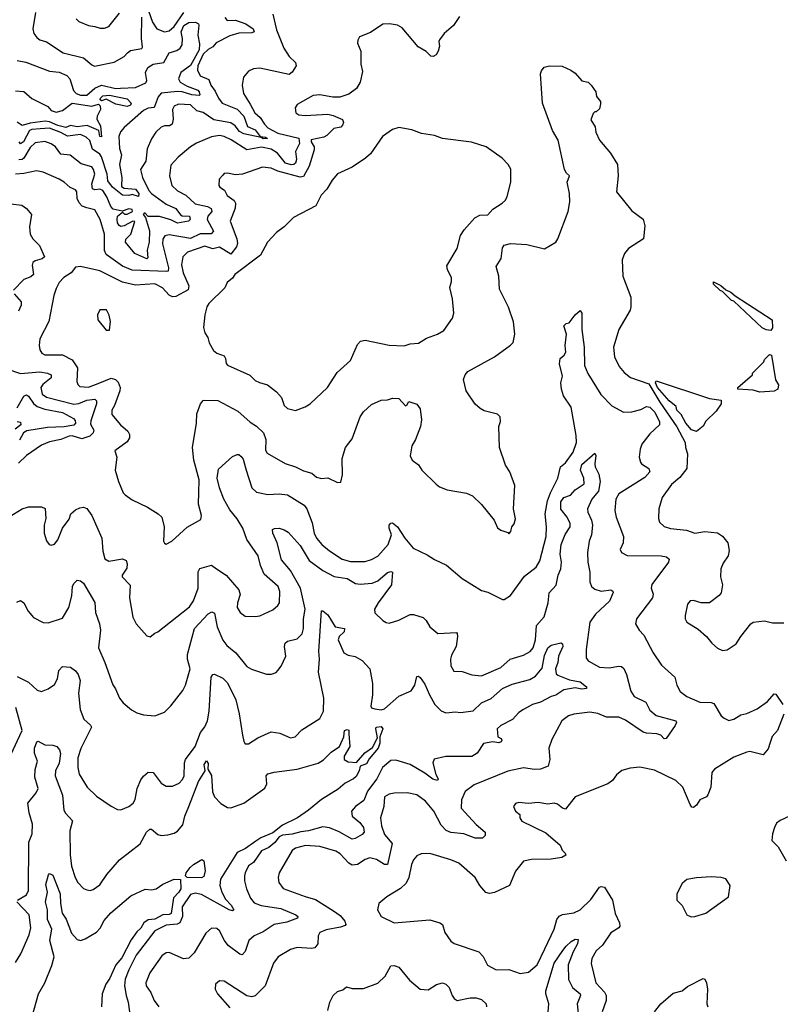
# Model space of a CAD drawing. Extents: x 2087054 to 2277909, y 548907 to 753496.
# Tile 311 of 444: x 2179700 to 2184403, y 695011 to 701101. Entities that reach past the tile are written whole.
import ezdxf

# ---------------------------------------------------------------- set-up
doc = ezdxf.new("R2010")
doc.units = 0

msp = doc.modelspace()

# ---------------------------------------------------------------- linework, layer by layer
at = {"layer": '0CON20XD'}
for points in [[(2181264.3, 701135), (2181288.6, 701038.6), (2181333.1, 700925), (2181365, 700873.1), (2181406, 700835), (2181408.6, 700815), (2181385, 700775.7), (2181365, 700762.2), (2181185, 700800.6), (2181145, 700797.5), (2181115, 700782), (2181084.2, 700745), (2181075.6, 700695), (2181083.1, 700645), (2181125, 700579.2), (2181153.9, 700525), (2181186.3, 700496.3), (2181213.5, 700453.5), (2181235, 700432.3), (2181295, 700399.8), (2181425, 700366.9), (2181429.8, 700335), (2181405.8, 700285), (2181410.5, 700235), (2181405.9, 700214.1), (2181395.1, 700204.9), (2181377.6, 700202.4), (2181342.7, 700212.7), (2181293.3, 700275), (2181255, 700299.8), (2181195, 700311.6), (2181105, 700296.7), (2181008.2, 700358.2), (2180965, 700378.6), (2180935, 700384.6), (2180885, 700375.6), (2180793.7, 700336.3), (2180756.5, 700313.5), (2180679.3, 700250.7), (2180635, 700201.2), (2180627.1, 700135), (2180640.6, 700075), (2180675, 700042.3), (2180727.8, 700015), (2180785, 699962.5), (2180860.8, 699945), (2180882.9, 699932.9), (2180887.8, 699915), (2180862.5, 699885), (2180859.7, 699865), (2180897.7, 699792.3), (2180883.3, 699776.7), (2180815, 699776.5), (2180755, 699747.6), (2180625, 699770.8), (2180597, 699763), (2180585.8, 699744.2), (2180583.9, 699715), (2180619.4, 699565), (2180617.1, 699545), (2180607.6, 699542.4), (2180395, 699551.7), (2180335, 699577.3), (2180235, 699648.2), (2180223.3, 699673.3), (2180224.7, 699775), (2180196.5, 699865), (2180165, 699924.4), (2180115, 699937.5), (2180086.7, 699946.7), (2180067.9, 699967.9), (2180054.6, 699995), (2180053.9, 700035), (2180045, 700049.1), (2180012.6, 700062.6), (2179975.9, 700095.9), (2179944.2, 700115), (2179845, 700157.1), (2179803.8, 700166.2), (2179725, 700148.8), (2179675, 700144.6)], [(2179798.1, 701145), (2179781.5, 701045), (2179787.1, 701015), (2179805, 700990), (2179825, 700975.8), (2179865, 700963.1), (2179969.2, 700895), (2180095, 700865.5), (2180145, 700820.5), (2180162.7, 700812.7), (2180285, 700838.8), (2180345, 700872.5), (2180366.9, 700895), (2180385, 700909.5), (2180455, 700923.3), (2180459.5, 700930.5), (2180453.6, 700983.6), (2180454.3, 701115.7)], [(2180048.8, 701105), (2180065, 701088.8), (2180125, 701064.3), (2180165, 701059.4), (2180197.6, 701047.6), (2180225, 701048.5), (2180251.3, 701058.7), (2180318, 701142)], [(2180496.2, 701156.2), (2180520.3, 701085), (2180547.3, 701045), (2180595, 701026.2), (2180625, 701031.8), (2180655, 701059.1), (2180715.4, 701144.6)], [(2179685, 700847.5), (2179737.3, 700837.3), (2179885, 700782.5), (2179945, 700776.7), (2179991.9, 700755), (2180009.1, 700735), (2180033.4, 700663.4), (2180050, 700645), (2180075, 700633.4), (2180115, 700633.8), (2180165, 700676.6), (2180205, 700694.7), (2180295, 700675.1), (2180323.1, 700676.9), (2180415, 700681.2), (2180480.7, 700709.3), (2180487, 700725), (2180478.2, 700775), (2180491.8, 700805), (2180525, 700825.4), (2180592, 700835), (2180623.1, 700895), (2180670.7, 700909.3), (2180691.9, 700925), (2180704.6, 700945.4), (2180707.1, 700985), (2180699.3, 701025), (2180714.3, 701065), (2180745, 701084.3), (2180786.1, 701086.1), (2180805.4, 701075.4), (2180807.1, 701067.1), (2180801.3, 701005), (2180811.3, 700951.3), (2180809.4, 700915), (2180755, 700818.3), (2180696.1, 700775), (2180682.1, 700735), (2180691.9, 700715), (2180735, 700689.1), (2180801.2, 700665), (2180810.6, 700655), (2180814.4, 700635.6), (2180808.6, 700631.4), (2180763.8, 700636.2), (2180705, 700654.9), (2180675, 700656.1), (2180575, 700647.1), (2180556.1, 700623.9), (2180531.4, 700558.6), (2180495, 700553.8), (2180465, 700539.6), (2180346, 700434), (2180323.9, 700406.1), (2180312.5, 700377.5), (2180316.7, 700305), (2180329.2, 700265), (2180316.4, 700205), (2180332.3, 700125), (2180329.9, 700069.9), (2180345, 700058.6), (2180415, 700053.1), (2180437.1, 700025), (2180435, 700007.8), (2180395, 700020.5), (2180375, 700013.2), (2180334.8, 700014.8), (2180274.6, 700064.6), (2180244.1, 700105), (2180240.3, 700145), (2180205, 700253.3), (2180195, 700268.6), (2180150.9, 700300.9), (2180133.8, 700353.8), (2180111.5, 700375), (2180075, 700389.6), (2179995, 700379.4), (2179955, 700404), (2179885, 700430.5), (2179825.6, 700425.6), (2179775, 700421.6), (2179760.2, 700415), (2179723.2, 700345), (2179705, 700332.3), (2179696.4, 700345)], [(2180968.9, 701115), (2180982.9, 701095), (2181035, 701098.7), (2181098, 701075), (2181142.9, 701045), (2181149.2, 701025), (2181135, 701019.4), (2181055, 701017.1), (2180999.5, 701000.5), (2180915, 700958.2), (2180895, 700933.1), (2180865, 700915.3), (2180835, 700886.6), (2180801.3, 700815), (2180799.5, 700789.5), (2180815, 700754.4), (2180870, 700730), (2180880.8, 700695), (2180909.2, 700659.2), (2180928.7, 700615), (2180952.5, 700585), (2181045, 700546.9), (2181086.1, 700505), (2181109.3, 700439.3), (2181155, 700419), (2181187.3, 700377.3), (2181220, 700375), (2181231.9, 700365), (2181205, 700363.7), (2181192.3, 700372.3), (2181085, 700395.1), (2181059.4, 700409.4), (2181032.5, 700445), (2181005, 700462.3), (2180901, 700481), (2180835, 700526), (2180795, 700537.9), (2180755, 700574), (2180681.2, 700578.8), (2180655, 700565.7), (2180643.8, 700546.2), (2180648.7, 700485), (2180642.2, 700455), (2180625.4, 700444.6), (2180595, 700444.4), (2180573.7, 700436.3), (2180541.4, 700405), (2180515.4, 700364.6), (2180488.3, 700301.7), (2180479.5, 700225), (2180446.4, 700175)], [(2182419.7, 701120.3), (2182382, 701065), (2182325, 701016), (2182295, 700976.7), (2182291.2, 700965), (2182296.1, 700936.1), (2182287.5, 700905), (2182275, 700884.2), (2182257, 700873), (2182242, 700875), (2182212.9, 700902.9), (2182163.7, 700933.6), (2182065, 701049.4), (2182035, 701067.1), (2181985.6, 701074.4), (2181945, 701072.2), (2181869.3, 701020.7), (2181800, 700995), (2181790, 700975), (2181788.8, 700955), (2181808.1, 700905), (2181809.2, 700825), (2181819.8, 700780.2), (2181804.4, 700715), (2181782.9, 700675), (2181735, 700639.5), (2181678.6, 700621.4), (2181635, 700620.6), (2181555, 700635.7), (2181515, 700631.4), (2181415, 700576), (2181403.8, 700555), (2181406.7, 700525), (2181425, 700512), (2181465, 700508.9), (2181605, 700517.1), (2181638.7, 700508.7), (2181695, 700483.3), (2181701.2, 700465), (2181695, 700447.5), (2181685, 700436.7), (2181641.7, 700428.3), (2181598.8, 700385), (2181581.2, 700375), (2181502.8, 700357.2), (2181502.1, 700345), (2181520.8, 700315), (2181520.8, 700295), (2181489.7, 700195), (2181455, 700130.3), (2181433, 700127), (2181296.6, 700163.4)], [(2181296.6, 700163.4), (2181255, 700182.3), (2181200.9, 700189.1), (2181077.5, 700145), (2181035, 700141.4), (2180985, 700152), (2180965, 700148.8), (2180955, 700140), (2180933.3, 700115), (2180931.2, 700075), (2180936.7, 700065), (2180965.6, 700045.6), (2180982.4, 700012.4), (2181025, 699982.9), (2181033.8, 699965), (2181032, 699935), (2181002.2, 699855), (2181043.2, 699745), (2181045.8, 699715.8), (2181040, 699695), (2181005, 699651.3), (2180935, 699693.1), (2180895, 699683.3), (2180845, 699700.2), (2180738, 699662), (2180709.2, 699635), (2180700.9, 699585), (2180710.2, 699535), (2180745.2, 699455), (2180740.7, 699429.3), (2180665, 699388.4), (2180645, 699386.6), (2180625, 699397.4), (2180583.1, 699443.1), (2180535, 699466.7), (2180415, 699459.8), (2180335, 699477.3), (2180195, 699547.3), (2180075, 699573.8), (2180045, 699570), (2180019.2, 699535), (2179973, 699507), (2179944.4, 699475), (2179925, 699438.8), (2179911.8, 699395), (2179879.2, 699235), (2179825, 699127.5), (2179819.6, 699085), (2179825, 699058), (2179837.8, 699037.8), (2179855, 699028.8), (2179965, 699028), (2180025, 698997.3), (2180057.2, 698947.2), (2180054, 698864), (2180059.5, 698845), (2180071.9, 698831.9), (2180125, 698828.7), (2180194.8, 698854.8), (2180265, 698883.6), (2180292.9, 698875), (2180309, 698859), (2180320.8, 698825), (2180320, 698805), (2180286.1, 698713.9), (2180269.6, 698685), (2180268.6, 698658.6), (2180322.9, 698595), (2180368.5, 698555), (2180379.6, 698535), (2180379.6, 698515), (2180365, 698488.9), (2180287.5, 698435), (2180301.2, 698395), (2180290.5, 698315), (2180310, 698245), (2180340, 698175), (2180351.4, 698161.4), (2180395, 698130.8), (2180490, 698085), (2180555.5, 698045.5), (2180578, 698025), (2180592.5, 697965), (2180590, 697875), (2180595, 697862.5), (2180605, 697856.7), (2180640, 697875), (2180735, 697961.2), (2180820.7, 698009.3), (2180823.8, 698035), (2180805.6, 698105), (2180807.2, 698177.2), (2180809.5, 698255), (2180776.9, 698376.9), (2180769.1, 698455), (2180793.4, 698605), (2180796, 698664), (2180818.8, 698725), (2180835, 698744.5), (2180845, 698747.9), (2180925.3, 698745.3), (2181048.8, 698678.8), (2181125, 698611.4), (2181165, 698587.5), (2181208.2, 698545), (2181222.1, 698505), (2181219.1, 698439.1), (2181230.5, 698420.5), (2181341.2, 698355), (2181406.1, 698336.1), (2181455, 698310.6), (2181506.8, 698296.8), (2181535, 698272), (2181566.4, 698263.6), (2181605, 698266.7), (2181665, 698237.5), (2181685, 698240), (2181696.2, 698285), (2181694.2, 698385.8), (2181714, 698455), (2181755, 698507.5), (2181804, 698645), (2181825.6, 698674.4), (2181875, 698720), (2181935, 698748), (2181975, 698750), (2182005, 698760.8), (2182045, 698757.5), (2182085, 698713.3), (2182095, 698720), (2182105, 698740), (2182155, 698722.5), (2182176.2, 698695), (2182184, 698625), (2182178.8, 698585), (2182146.7, 698505), (2182123.8, 698465), (2182114.1, 698404.1), (2182127, 698377), (2182165, 698347.5), (2182186.7, 698315), (2182275, 698227.5), (2182295, 698212.5), (2182343, 698193), (2182463, 698173), (2182500, 698155), (2182555, 698102.5), (2182633.3, 698005), (2182655, 697957.5), (2182675, 697943.8), (2182718.3, 697928.3), (2182725, 697920), (2182737.5, 697935), (2182742.5, 697965), (2182757, 697983), (2182765.9, 698014.1), (2182754, 698075), (2182760.7, 698220.7), (2182730, 698305), (2182702.5, 698345), (2182666.7, 698455), (2182663.3, 698585), (2182672.5, 698615), (2182670, 698645), (2182655, 698660), (2182572.3, 698682.3), (2182545.9, 698695.9), (2182515, 698723.3), (2182461.2, 698805), (2182444, 698875), (2182453.8, 698905), (2182470, 698925), (2182635.3, 699014.7), (2182735, 699087.5), (2182750.8, 699105), (2182760.5, 699155), (2182752, 699232), (2182722.6, 699322.6), (2182665.6, 699435), (2182662, 699515), (2182646.2, 699575), (2182675.8, 699624.2), (2182685, 699690), (2182695, 699706.7), (2182735, 699717.1), (2182835, 699710.8), (2182945, 699683.1), (2183014.4, 699725.6), (2183027.1, 699745), (2183090.9, 699915), (2183102.1, 699975), (2183099.6, 700025), (2183083.8, 700095), (2183100, 700135), (2183081.4, 700151.4), (2183068.2, 700175), (2183028.6, 700355), (2182994, 700415), (2182932, 700585), (2182920, 700765), (2182925.8, 700785), (2182943.4, 700806.6), (2182975, 700814.4), (2183053, 700813), (2183108.3, 700788.3), (2183135, 700770), (2183175, 700722.5), (2183215, 700713.3), (2183233.3, 700695), (2183262.5, 700655), (2183266.7, 700625), (2183290, 700595), (2183290.7, 700579.3), (2183285, 700550), (2183265, 700530), (2183255, 700530), (2183245, 700520), (2183230.7, 700480.7), (2183258.8, 700438.8), (2183262, 700405), (2183283.8, 700355), (2183352, 700275), (2183396, 700205), (2183401.1, 700135), (2183390, 700035), (2183485, 699918.6), (2183555, 699867.5), (2183565.6, 699825), (2183556.2, 699745), (2183464.2, 699685), (2183439.4, 699655), (2183425.7, 699615), (2183429.4, 699515), (2183477.5, 699385), (2183478.8, 699325), (2183473.3, 699305), (2183403.8, 699185), (2183371.2, 699075), (2183378, 699015), (2183405.6, 698955.6), (2183437.9, 698917.9), (2183477.3, 698887.3), (2183589.1, 698849.1), (2183657.7, 698735), (2183762.2, 698582.3), (2183814.6, 698485), (2183816.7, 698455), (2183829.4, 698415), (2183824.8, 698325.2), (2183781, 698269), (2183729.1, 698225), (2183672.5, 698145), (2183652.2, 698075), (2183648.9, 698015), (2183655, 697993.8), (2183685, 697966), (2183723.6, 697953.6), (2183823.4, 697943.4), (2183875, 697925.6), (2183935, 697936.2), (2184015, 697926.9), (2184045, 697906), (2184078.8, 697865), (2184087.3, 697817.3), (2184080, 697785), (2184049.7, 697740.3), (2184035.7, 697705), (2184032.9, 697655), (2184046, 697605), (2184036.2, 697555), (2184025, 697540), (2183965, 697494), (2183914.1, 697494.1), (2183865, 697508.8), (2183845, 697507.5), (2183828.8, 697485), (2183813.8, 697415), (2183814, 697395), (2183825, 697373.8), (2183895, 697331.2), (2183945.5, 697285.5), (2183978.8, 697245), (2184015, 697213.3), (2184045, 697200), (2184075, 697204.2), (2184129.7, 697240.3), (2184158, 697285), (2184221.2, 697365), (2184235, 697374), (2184305, 697383.8), (2184355, 697370), (2184425, 697370)], [(2179675, 700661.6), (2179725, 700655.8), (2179775, 700612.8), (2179874.2, 700564.2), (2179895, 700538.9), (2179925, 700529), (2179965, 700539.8), (2180025, 700585.1), (2180145, 700565.7), (2180187.2, 700577.2), (2180197.6, 700567.6), (2180200.5, 700545), (2180179, 700505), (2180176.8, 700485), (2180199.6, 700445), (2180205, 700376), (2180195, 700377.5), (2180189.5, 700415), (2180116.1, 700446.1), (2180055, 700438.7), (2180015, 700446.6), (2179985, 700433.7), (2179935, 700445.6), (2179885, 700468.9), (2179857.1, 700472.9), (2179765, 700460.4), (2179715, 700445.9), (2179685, 700466.9)], [(2180365, 700563.7), (2180295, 700577.6), (2180235, 700609.6), (2180205, 700598.9), (2180197.1, 700605), (2180199.7, 700615), (2180215, 700629.5), (2180256.2, 700633.8), (2180365, 700610.5), (2180390, 700585), (2180385, 700572.8), (2180365, 700563.7)], [(2181405, 698684), (2181465, 698706), (2181495, 698724), (2181602, 698825), (2181662.2, 698917.8), (2181746.2, 698993.8), (2181788.5, 699091.5), (2181806.9, 699113.1), (2181835, 699118.1), (2181985, 699088), (2182076.1, 699083.9), (2182113.6, 699096.4), (2182165, 699100), (2182215, 699132), (2182282.5, 699155), (2182322.1, 699177.9), (2182375.9, 699254.1), (2182383.6, 699286.4), (2182376, 699375), (2182359.2, 699445), (2182369.5, 699480.5), (2182368.8, 699505), (2182345.5, 699555), (2182341.1, 699578.9), (2182405.4, 699684.6), (2182424.5, 699765), (2182448.8, 699801.2), (2182514.2, 699875.8), (2182545, 699892.7), (2182595, 699892.9), (2182625, 699928.8), (2182683.3, 699965), (2182703.3, 699985), (2182713.8, 700006.2), (2182736.2, 700095), (2182735.9, 700175.9), (2182720, 700205), (2182683.9, 700243.9), (2182585, 700313.8), (2182493, 700343), (2182315, 700366.2), (2182265, 700384.2), (2182185, 700395.8), (2182125, 700420), (2182043.6, 700433.6), (2182005, 700422), (2181942.4, 700377.6), (2181868.9, 700271.1), (2181838, 700245), (2181755, 700188), (2181665, 700147.5), (2181631.2, 700108.8), (2181598.5, 700051.5), (2181562.9, 700015), (2181530.9, 699949.1), (2181392.7, 699877.3), (2181335, 699820), (2181286.7, 699785), (2181231.2, 699725), (2181188.8, 699645), (2181030, 699525), (2181015, 699502.5), (2180982.5, 699475), (2180967.7, 699442.3), (2180870, 699345), (2180856.1, 699323.9), (2180844.1, 699275.9), (2180836.4, 699196.4), (2180844.1, 699164.1), (2180863.3, 699135), (2180872.3, 699102.3), (2180898.8, 699055), (2180918.3, 699038.3), (2180965, 699022.5), (2180973.3, 699005), (2180976, 698975), (2180985, 698964), (2181122.7, 698902.7), (2181155, 698869.2), (2181182.7, 698857.3), (2181232.6, 698842.6), (2181288.2, 698798.2), (2181318, 698765), (2181335.8, 698715), (2181355, 698696), (2181405, 698684)], [(2180446.4, 700175), (2180459.7, 700125), (2180498.9, 700045), (2180514.7, 700025), (2180605, 699960.4), (2180665, 699932.5), (2180695, 699893.1), (2180705, 699887.4), (2180749.5, 699885), (2180754.5, 699865), (2180744, 699855), (2180675, 699841.3), (2180635, 699863.1), (2180565, 699882.9), (2180494.1, 699884.1), (2180476.7, 699905), (2180470, 699905), (2180462.5, 699895), (2180478.3, 699878.3), (2180502.8, 699795), (2180500, 699725), (2180488.4, 699675), (2180493.1, 699626.9), (2180485, 699622.3), (2180412.1, 699655), (2180354.6, 699725), (2180356.8, 699743.2), (2180387.5, 699775), (2180411.7, 699851.7), (2180400, 699855), (2180345, 699826), (2180325, 699822.5), (2180315, 699827.1), (2180305, 699844.2), (2180302, 699865), (2180305.6, 699885), (2180335, 699910), (2180348.3, 699898.3), (2180365, 699898), (2180396.6, 699913.4), (2180395, 699926.5), (2180375, 699931.5), (2180334.3, 699915.7), (2180278.3, 699928.3), (2180262.7, 699945), (2180238.3, 700005), (2180215, 700043.8), (2180195, 700051.7), (2180165, 700048.8), (2180150.8, 700055), (2180146.1, 700085), (2180165.3, 700145), (2180157.1, 700175), (2180145, 700190.8), (2180079.6, 700209.6), (2180012.6, 700262.6), (2179955, 700268.2), (2179921.2, 700315), (2179895, 700333.1), (2179855, 700348.2), (2179795, 700339.6), (2179765, 700310.8), (2179725, 700244.4), (2179714.3, 700235.7), (2179695, 700233.5)], [(2179575, 699970.8), (2179713.3, 699953.3), (2179742.6, 699932.6), (2179773.5, 699895), (2179761.3, 699818.7), (2179764.6, 699774.6), (2179781.1, 699745), (2179823.2, 699703.2), (2179852.5, 699635), (2179839, 699621), (2179795, 699608.5), (2179781.4, 699598.6), (2179777.8, 699582.2), (2179785.5, 699525), (2179769.1, 699510.9), (2179726.3, 699493.7), (2179661.1, 699428.9)], [(2184345, 699177.5), (2184315, 699182.5), (2184290, 699195), (2184115, 699360), (2184100, 699365), (2184045, 699420), (2184030, 699425), (2183990, 699465), (2183990, 699480), (2184035, 699457.5), (2184065, 699430), (2184096.1, 699416.1), (2184123, 699393), (2184352.5, 699245), (2184353.3, 699195), (2184345, 699177.5)], [(2179665.4, 699405), (2179709.6, 699355), (2179708.2, 699335), (2179692.1, 699297.9)], [(2180255, 699180), (2180261.2, 699235), (2180253.6, 699273.6), (2180236.1, 699306.1), (2180195, 699306.7), (2180181.2, 699275), (2180183.8, 699245), (2180235, 699180), (2180255, 699180)], [(2181099.2, 698315), (2181135.4, 698205.4), (2181165, 698179.4), (2181235, 698163.8), (2181305, 698168.7), (2181355, 698163.1), (2181458.1, 698098.1), (2181474.7, 698074.7), (2181508.2, 697988.2), (2181520.9, 697925), (2181535, 697894.4), (2181567.5, 697855), (2181615.5, 697815), (2181694.2, 697765), (2181745, 697748.8), (2181835, 697750.8), (2181875, 697762.1), (2181915, 697782.9), (2181977.9, 697855), (2181997.8, 697915), (2181984.6, 697955), (2181984.5, 697975), (2181995, 697987.5), (2182005, 697988.6), (2182036.4, 697965), (2182081.8, 697895), (2182132.3, 697832.3), (2182218.3, 697791.7), (2182265, 697762), (2182338, 697728), (2182435, 697644.2), (2182555, 697570.8), (2182595, 697560), (2182685, 697513.8), (2182695.9, 697514.1), (2182735, 697538.8), (2182821.2, 697658.8), (2182892.5, 697715), (2182916.2, 697753.8), (2182954.5, 697905), (2182957.3, 697965), (2182948.7, 698045), (2182963.9, 698125), (2182980.9, 698175), (2183027.3, 698265), (2183042.7, 698335), (2183075, 698359.6), (2183122.4, 698425), (2183142.6, 698485), (2183139.6, 698529.6), (2183108.9, 698705), (2183062.4, 698775), (2183049.3, 698815), (2183046.2, 698855), (2183055.8, 698895), (2183036.8, 698973.2), (2183042.5, 699005), (2183066, 699025), (2183077.5, 699045), (2183071.4, 699085), (2183080, 699155), (2183065, 699207.5), (2183079.3, 699220.7), (2183097.5, 699225), (2183134.1, 699275.9), (2183165, 699302.5), (2183175.8, 699285.8), (2183174.5, 699184.5), (2183188.9, 699075), (2183192.6, 698962.6), (2183211.7, 698911.7), (2183292.8, 698782.8), (2183361.7, 698711.7), (2183434, 698674), (2183485, 698675.4), (2183540.7, 698690.7), (2183575, 698707.5), (2183595, 698704.1), (2183626.5, 698673.5), (2183656.1, 698613.9), (2183655, 698594.4), (2183595, 698540), (2183546.9, 698475), (2183535.8, 698445), (2183530, 698395), (2183538, 698365), (2183545, 698354), (2183588.8, 698325), (2183595.8, 698305), (2183565, 698268.6), (2183405, 698168), (2183385.8, 698135), (2183378.5, 698065), (2183387.1, 698025), (2183432.2, 697905), (2183430.6, 697865), (2183412, 697825), (2183420, 697805), (2183455, 697786), (2183665, 697784.4), (2183698.3, 697778.3), (2183716, 697765), (2183712, 697745), (2183607.5, 697607.5), (2183604.6, 697585), (2183617.1, 697547.1), (2183611.5, 697525), (2183513.3, 697395), (2183507.1, 697365), (2183530, 697325), (2183557.8, 697295), (2183615.5, 697185.5), (2183668.7, 697108.7), (2183750.8, 697035), (2183763.3, 696985), (2183784.3, 696945), (2183823.8, 696915), (2183905, 696880), (2183975, 696878.1), (2183992.1, 696872.1), (2184036.3, 696796.3), (2184055, 696780), (2184085, 696767.1), (2184115.4, 696774.6), (2184158.3, 696801.7), (2184195, 696809.4), (2184260.5, 696839.5), (2184324, 696885), (2184365, 696932), (2184375, 696930), (2184418.8, 696865)], [(2184275, 698796.2), (2184235, 698808.8), (2184140, 698815), (2184140, 698825), (2184230, 698905), (2184230, 698915), (2184300, 698985), (2184305, 699000), (2184335, 699030), (2184347.5, 699025), (2184373.3, 698873.3), (2184391.7, 698841.7), (2184387.5, 698815), (2184365, 698803.8), (2184275, 698796.2)], [(2179613.8, 698943.8), (2179705, 698911.5), (2179825, 698922), (2179871.2, 698915), (2179894.3, 698905), (2179894.5, 698885), (2179843.8, 698845), (2179829.7, 698825), (2179838.8, 698785), (2179865, 698765.3), (2180035, 698723.8), (2180065, 698726.7), (2180115, 698748.1), (2180165, 698753.5), (2180173.9, 698743.9), (2180175.2, 698724.8), (2180140.5, 698620.5), (2180138.3, 698598.3), (2180158, 698562), (2180153.9, 698545), (2180134.6, 698525), (2180085, 698507.9), (2180025, 698526.6), (2180005, 698525.6), (2179955, 698505.3), (2179885, 698490.5), (2179835, 698468.6), (2179742.5, 698405), (2179691.7, 698358.3)], [(2183885, 698553.8), (2183853.3, 698565), (2183817.5, 698605), (2183788.8, 698658.8), (2183762.5, 698685), (2183758.3, 698708.3), (2183715, 698742.5), (2183643.3, 698825), (2183630, 698855), (2183635, 698867.5), (2183965, 698757.5), (2184036.7, 698746.7), (2184036, 698725), (2184005, 698678.8), (2183942.7, 698617.3), (2183925, 698586.7), (2183885, 698553.8)], [(2179685, 698699.4), (2179725, 698772.7), (2179741.1, 698781.1), (2179755, 698771.8), (2179786.3, 698726.3), (2179808, 698708), (2179855, 698692), (2179965, 698672), (2180032.2, 698635), (2180042, 698622), (2180044, 698606), (2180035, 698593.8), (2179975, 698582), (2179872.4, 698577.6), (2179745, 698558), (2179723.7, 698545), (2179698.8, 698501.2)], [(2179685.2, 698615.2), (2179705, 698610.5), (2179706.2, 698595), (2179672.1, 698567.9)], [(2179635, 698026.2), (2179714.3, 698075.7), (2179755, 698088.8), (2179835, 698087.5), (2179856.8, 698076.8), (2179861.4, 698015), (2179850.8, 697975), (2179852, 697925), (2179865, 697877.5), (2179882.5, 697855), (2179895, 697850), (2179915, 697857.5), (2179935, 697883.3), (2179965, 697956.7), (2180005, 698011.2), (2180017.1, 698045), (2180045, 698069.2), (2180072.5, 698082.5), (2180095, 698086), (2180115, 698078), (2180146.9, 698035), (2180207.3, 697895), (2180214.3, 697814.3), (2180226.2, 697766.2), (2180252, 697752), (2180335, 697767.1), (2180358.6, 697755), (2180365.4, 697735), (2180362, 697708), (2180332.9, 697665), (2180332.9, 697655), (2180382.7, 697602.7), (2180379.4, 697525), (2180400, 697405), (2180420.8, 697365), (2180485, 697290), (2180506, 697284), (2180535, 697306.7), (2180555, 697313.8), (2180749.9, 697470.1), (2180774.1, 697505.9), (2180803.9, 697585), (2180804.4, 697685), (2180813.6, 697706.4), (2180885, 697726.7), (2180915.8, 697705), (2180976.9, 697665), (2181054.6, 697574.6), (2181063.1, 697545), (2181045.6, 697495), (2181044.5, 697465), (2181062.9, 697435), (2181095, 697411.4), (2181155, 697409.4), (2181185.4, 697414.6), (2181265, 697451.4), (2181295, 697477.5), (2181305.6, 697495), (2181308.1, 697565), (2181298.6, 697595), (2181211.3, 697671.3), (2181188.2, 697725), (2181174.4, 697785), (2181103.5, 697885), (2181078.8, 697955), (2181044.4, 698014.4), (2180999.4, 698069.4), (2180962.4, 698135), (2180934.6, 698205.4), (2180920.8, 698265), (2180929.7, 698320.3), (2181015, 698399.2), (2181045, 698411.2), (2181055, 698411.2), (2181069.5, 698399.5), (2181082.1, 698382.1), (2181099.2, 698315)], [(2179682.1, 697497.9), (2179705, 697509.2), (2179725, 697493.8), (2179753, 697443), (2179785, 697403.8), (2179845, 697372), (2179875, 697370), (2179965, 697399.2), (2180003.5, 697465), (2180022.3, 697537.7), (2180025.8, 697594.2), (2180035, 697614.2), (2180055.9, 697634.1), (2180075, 697630.8), (2180095, 697616), (2180165.4, 697495.4), (2180168.2, 697435), (2180192.5, 697365), (2180199.1, 697325), (2180187.5, 697215), (2180226.4, 697125), (2180275, 696986.7), (2180291.5, 696961.5), (2180317.5, 696905), (2180339.2, 696875), (2180392, 696832), (2180425, 696814.4), (2180465, 696800.8), (2180535, 696795.7), (2180595, 696818.8), (2180635, 696856.2), (2180708, 696952), (2180724.4, 696985.6), (2180753.5, 697085), (2180738.2, 697145), (2180737.1, 697175), (2180780.9, 697335), (2180865, 697425.7), (2180888.6, 697438.6), (2180905, 697430), (2180920.8, 697345), (2180955, 697262.9), (2180980.7, 697230.7), (2181035.3, 697185.3), (2181105, 697100.8), (2181133.4, 697083.4), (2181225, 697052.9), (2181257, 697053), (2181285.8, 697064.2), (2181296.7, 697075), (2181317, 697103), (2181345.6, 697164.4), (2181336.7, 697225), (2181341.4, 697245), (2181355, 697256.4), (2181415, 697271.5), (2181446.7, 697303.3), (2181454.7, 697335), (2181455.3, 697395), (2181465.3, 697455), (2181436.9, 697585), (2181373.3, 697693.3), (2181319.5, 697759.5), (2181292.5, 697865), (2181265.3, 697925), (2181262.1, 697947.9), (2181275.3, 697954.7), (2181305, 697955.3), (2181336.1, 697946.1), (2181360.8, 697930.8), (2181435, 697849.4), (2181490.5, 697755), (2181573.2, 697693.2), (2181645, 697658), (2181724.8, 697644.8), (2181775.5, 697614.5), (2181805, 697610), (2181878.8, 697615), (2181915, 697630.9), (2181975, 697681.5), (2181995, 697688.1), (2182004.4, 697684.4), (2181998.2, 697605), (2181915.7, 697495), (2181894.3, 697455), (2181895, 697432.5), (2181944.4, 697384.4), (2181965, 697372), (2181985, 697368.8), (2182045, 697386), (2182115, 697422.5), (2182135, 697422), (2182195, 697402.5), (2182213.3, 697385), (2182236.7, 697345), (2182285, 697304.2), (2182400, 697310), (2182405.6, 697305), (2182406.5, 697286.5), (2182397.9, 697225), (2182369.3, 697170.7), (2182363.3, 697145), (2182365.8, 697105), (2182385, 697072), (2182435, 697069.4), (2182495, 697048.1), (2182555, 697042.9), (2182675, 697093.5), (2182731.4, 697145), (2182815, 697170), (2182856.3, 697193.6), (2182875.4, 697215), (2182889.1, 697265), (2182895.4, 697355), (2182942.6, 697407.4), (2182968, 697495), (2182973, 697557), (2183016.2, 697603.8), (2183030, 697665), (2183046.6, 697705), (2183050.5, 697745), (2183042.4, 697795), (2183047.3, 697855), (2183072.4, 697917.6), (2183104.2, 697965), (2183103.4, 697985), (2183085, 698024.5), (2183045, 698074.4), (2183045, 698118.1), (2183063.7, 698146.3), (2183105, 698160), (2183135, 698192.9), (2183188.9, 698231.1), (2183187.5, 698265), (2183167.5, 698315), (2183175, 698348.9), (2183255, 698420), (2183262.5, 698405), (2183255.6, 698354.4), (2183256.9, 698335), (2183279.9, 698289.9), (2183289.8, 698245), (2183277.9, 698185), (2183236.4, 698135), (2183210.8, 698075), (2183212.1, 698055), (2183235.3, 698005), (2183242.2, 697975), (2183235.4, 697915), (2183220, 697875), (2183210.3, 697805), (2183211.9, 697745), (2183224.3, 697684.3), (2183224.7, 697624.7), (2183235, 697594.2), (2183255, 697577.8), (2183295, 697566.5), (2183355.6, 697575.6), (2183367.1, 697567.1), (2183368.3, 697558.3), (2183347.5, 697505), (2183259.5, 697425), (2183225.6, 697375), (2183201.9, 697205), (2183202, 697155), (2183214.5, 697134.5), (2183285, 697095.7), (2183345, 697091.9), (2183405, 697103.1), (2183420.9, 697100.9), (2183435, 697088), (2183451.4, 697051.4), (2183478.3, 696948.3), (2183498.6, 696915), (2183570.4, 696880.4), (2183595, 696830.6), (2183635, 696796.7), (2183756.2, 696765), (2183761.2, 696755), (2183752.5, 696735), (2183697.8, 696655), (2183685, 696652.5), (2183664.4, 696675), (2183640, 696685), (2183575, 696687.6), (2183555, 696694.1), (2183445, 696768.9), (2183405, 696787.5), (2183327.4, 696787.4), (2183275, 696810.6), (2183225, 696818.6), (2183125, 696806.2), (2183092.5, 696795), (2183052.5, 696765), (2182990.5, 696649.5), (2182972.2, 696595), (2182978.6, 696525), (2182966.7, 696485), (2182920, 696465), (2182883.1, 696463.1), (2182814.5, 696474.5), (2182717.6, 696452.4), (2182510.4, 696369.6), (2182455, 696327.5), (2182431.8, 696275), (2182428.7, 696225), (2182522.9, 696122.9), (2182578, 696075), (2182578.8, 696055), (2182560.9, 696039.1), (2182515, 696039.6), (2182445, 696066.2), (2182365, 696074.5), (2182336.9, 696086.9), (2182305, 696118.6), (2182260.5, 696205), (2182208.1, 696268.1), (2182156, 696306), (2182095, 696320), (2182015, 696317.5), (2181985, 696310.9), (2181955.6, 696295), (2181951.5, 696235), (2181931.5, 696165), (2181936, 696116)], [(2179685, 697038.6), (2179755, 697004.4), (2179808.8, 696955), (2179835, 696946), (2179875, 696962), (2179915, 696990), (2179933.1, 697025), (2179941.4, 697075), (2179965, 697100), (2180015, 697095.8), (2180044.6, 697074.6), (2180060.9, 697050.9), (2180074.6, 697014.6), (2180063.6, 696935), (2180074.5, 696835), (2180096.7, 696775), (2180138.1, 696738.1), (2180143.1, 696725), (2180077.4, 696592.6), (2180060, 696535), (2180060, 696475), (2180068.5, 696435), (2180117.1, 696355), (2180175, 696298.6), (2180265, 696236.2), (2180305, 696216), (2180325, 696214.2), (2180375, 696233.8), (2180402, 696255), (2180413.1, 696276.9), (2180426.5, 696345), (2180449.8, 696400.2), (2180465, 696422.5), (2180495, 696446), (2180525, 696444), (2180575, 696379.2), (2180605, 696360), (2180645, 696360.6), (2180685, 696379.4), (2180705, 696398.6), (2180717.7, 696422.3), (2180718.2, 696505), (2180725.4, 696525), (2180785, 696606.7), (2180817.3, 696692.7), (2180845, 696727.1), (2180861.8, 696765), (2180872, 696825), (2180884.7, 697035.3), (2180895, 697051.2), (2180905, 697052), (2180955, 697028.6), (2180985, 696999.2), (2181036.4, 696895), (2181056.7, 696806.7), (2181077.5, 696675), (2181086.1, 696636.1), (2181095, 696622.5), (2181115, 696621.2), (2181171.3, 696658.7), (2181255, 696696), (2181308.8, 696688.8), (2181375, 696660), (2181402.5, 696665), (2181445, 696708), (2181555, 696779.2), (2181577.3, 696825), (2181580.4, 696905), (2181548.1, 697065), (2181554.2, 697145), (2181549.7, 697195), (2181565, 697443.8), (2181575, 697444.3), (2181605, 697419.4), (2181650, 697345), (2181708.8, 697335), (2181705.5, 697315), (2181674.5, 697285), (2181668.2, 697265), (2181704.5, 697184.5), (2181730.3, 697170.3), (2181775, 697162.9), (2181817.6, 697137.6), (2181865, 697086.2), (2181882.2, 696995), (2181881.4, 696925), (2181870, 696855), (2181875, 696844.2), (2181895, 696838.6), (2181935, 696833.3), (2181955, 696839.1), (2182045, 696917.5), (2182120.5, 696949.5), (2182143.6, 696985), (2182155, 697038.8), (2182165, 697040), (2182175, 697032.5), (2182205, 696992.2), (2182232.7, 696925), (2182266.3, 696866.3), (2182305, 696827.1), (2182335, 696813.3), (2182395, 696819.5), (2182425.5, 696815.5), (2182504, 696826), (2182554.5, 696875), (2182615, 696903.3), (2182685, 696964), (2182745, 696990.2), (2182855, 697020), (2182890, 697040), (2182929.8, 697090.2), (2182945, 697168), (2182965, 697215.6), (2182985, 697232.5), (2183045, 697246.7), (2183055, 697240), (2183057.5, 697225), (2183030.6, 697165), (2183026.2, 697125), (2183012.3, 697085), (2183015.9, 697055.9), (2183026.5, 697046.5), (2183098.3, 697018.3), (2183164.2, 697005), (2183203.3, 696975), (2183203.3, 696965), (2183175, 696960), (2183135, 696969.2), (2183065, 696955.8), (2183015, 696922.5), (2182985, 696914.6), (2182919.8, 696880.2), (2182871.1, 696865), (2182815, 696834.7), (2182786.2, 696815), (2182746.9, 696773.1), (2182675.6, 696735), (2182652.3, 696715), (2182655.9, 696665.9), (2182676.7, 696655), (2182681.2, 696645), (2182677.5, 696635), (2182662.3, 696627.7), (2182625, 696634.4), (2182566.7, 696625), (2182528, 696565), (2182495, 696543.5), (2182333.9, 696543.9), (2182261.8, 696528.2), (2182253.3, 696505), (2182271.8, 696431.8), (2182287.1, 696405), (2182283.8, 696396.2), (2182255, 696403.8), (2182205, 696441.1), (2182114.2, 696495), (2182025, 696521.8), (2181995, 696518.8), (2181943.4, 696475), (2181908.2, 696405), (2181851, 696329), (2181827.7, 696272.3), (2181775.6, 696235), (2181751.8, 696205), (2181755.4, 696175), (2181803.8, 696135), (2181826.1, 696105), (2181828.9, 696075), (2181818.3, 696061.7), (2181773.9, 696036.1), (2181755, 696032.3), (2181675, 696077.6), (2181615, 696102.1), (2181575, 696108.8), (2181485, 696083.9), (2181437.2, 696077.3), (2181385, 696062.6), (2181325, 696058), (2181305, 696047.2), (2181278.2, 696011.8), (2181239.3, 695980.7), (2181195, 695960), (2181145, 695888.1), (2181115, 695867.1), (2181093.1, 695825), (2181090, 695805), (2181090.5, 695775), (2181102.7, 695725), (2181127.2, 695667.2), (2181149.7, 695639.7), (2181191.9, 695621.9), (2181314.8, 695604.8), (2181408, 695565), (2181419.2, 695555), (2181418, 695545), (2181351.2, 695518.8), (2181273.8, 695505), (2181205, 695459.1), (2181150, 695435), (2181116.7, 695405), (2181095, 695338), (2181075, 695318.1), (2181061.2, 695321.2), (2180988.9, 695375), (2180966.4, 695405), (2180936.3, 695466.3), (2180919.7, 695479.7), (2180885, 695482), (2180851.7, 695451.7), (2180779.5, 695330.5), (2180745, 695295.6), (2180712.8, 695292.8), (2180625, 695331.4), (2180605, 695328.6), (2180578.3, 695311.7), (2180504.7, 695205.3), (2180478.9, 695145), (2180482.7, 695125), (2180510.9, 695085), (2180531.1, 695035), (2180560.6, 694995)], [(2179644.5, 696555), (2179715.3, 696705.2), (2179676.3, 696846.3)], [(2184424, 696805), (2184386, 696705), (2184352.4, 696667.6), (2184338.9, 696631.1), (2184328.3, 696591.7), (2184297.5, 696555), (2184215, 696574), (2184195, 696571.4), (2184115, 696539.5), (2183996.7, 696465), (2183980, 696445), (2183973.8, 696355), (2183955, 696307.5), (2183945.8, 696294.2), (2183904.4, 696275.6), (2183885, 696243.3), (2183865, 696228.8), (2183855, 696230), (2183845, 696246.7), (2183800, 696355), (2183757.5, 696395), (2183625, 696458.9), (2183535, 696477.9), (2183475, 696470.9), (2183423.2, 696456.8), (2183390.3, 696429.7), (2183365, 696396.2), (2183336.2, 696375), (2183135, 696294.5), (2183075, 696217.5), (2183055, 696224.3), (2183025, 696250), (2183004.3, 696254.3), (2182965, 696248), (2182905, 696260), (2182845, 696253.1), (2182785, 696258.8), (2182765, 696253.3), (2182753.8, 696235), (2182765, 696206.7), (2182792.5, 696185), (2182792.5, 696165), (2182804.3, 696144.3), (2182952.2, 696072.2), (2183042, 695995), (2183054.3, 695964.3), (2183073.3, 695945), (2183076.1, 695933.9), (2183051.2, 695918.8), (2182985, 695908.2), (2182863.8, 695906.2), (2182815, 695895.7), (2182765, 695833.8), (2182727.5, 695745), (2182635, 695701.8), (2182605, 695695.6), (2182582.7, 695702.7), (2182545.7, 695745), (2182515.4, 695795.4), (2182415, 695884.4), (2182365.3, 695905.3), (2182235, 695943.5), (2182181.7, 695941.7), (2182155, 695929.2), (2182135, 695903.8), (2182123.1, 695875), (2182106.7, 695795), (2182089.5, 695760.5), (2182055, 695728.1), (2181970, 695675), (2181920, 695635), (2181911.2, 695595), (2181935, 695553.3), (2182015, 695514.3), (2182235, 695533.1), (2182297.5, 695515), (2182314.1, 695504.1), (2182328.8, 695455), (2182365, 695401.2), (2182387, 695387), (2182538.8, 695335), (2182566, 695306), (2182592.8, 695252.8), (2182645, 695224.4), (2182725, 695225.7), (2182795, 695201.9), (2182845, 695210.5), (2182898.8, 695255), (2182946, 695355), (2183003.6, 695475), (2183021.8, 695535), (2183035, 695555.7), (2183055, 695567.3), (2183125, 695577.5), (2183165, 695595.3), (2183231.3, 695658.7), (2183285, 695736), (2183295, 695740.8), (2183316.4, 695736.4), (2183365.3, 695655.2), (2183382.4, 695572.4), (2183408.1, 695515), (2183410.8, 695495), (2183404, 695485), (2183355, 695454.3), (2183303.1, 695376.9), (2183265, 695342.9), (2183236.4, 695295), (2183233.7, 695263.7), (2183261.5, 695145), (2183315.8, 695085.8), (2183326.2, 695065), (2183325.5, 695035), (2183301.8, 694965)], [(2179686, 695655), (2179741.5, 695688.5), (2179754.1, 695715), (2179757.4, 696015), (2179776.3, 696065), (2179779.5, 696125), (2179759.3, 696195), (2179750, 696255), (2179800.8, 696319.2), (2179813.3, 696345), (2179793.4, 696415), (2179795.9, 696464.1), (2179810, 696515), (2179791.8, 696565), (2179791.2, 696595), (2179805, 696634), (2179815, 696638.1), (2179855, 696615.5), (2179905, 696613.5), (2179930, 696605), (2179945.4, 696585.4), (2179952.5, 696562.5), (2179945, 696503.6), (2179921.2, 696455), (2179919.7, 696425), (2179964.8, 696305), (2179972.6, 696212.6), (2179982.7, 696192.7), (2180025.7, 696145), (2180009.5, 696085), (2180011.5, 695935), (2180020.5, 695865), (2180042.9, 695795), (2180058.6, 695765), (2180095, 695727.5), (2180115, 695718.6), (2180135, 695715.7), (2180155, 695721.4), (2180195, 695749.2), (2180238.5, 695815), (2180316, 695904), (2180445.3, 696004.7), (2180483.8, 696075), (2180505, 696094.2), (2180515, 696094), (2180555, 696060.8), (2180575, 696055.7), (2180615, 696058.6), (2180655, 696069.4), (2180675, 696081.9), (2180708.1, 696121.9), (2180720.5, 696175), (2180745.6, 696234.4), (2180805, 696388.9), (2180846.7, 696455), (2180840.9, 696495), (2180855, 696518), (2180865, 696500), (2180862.5, 696465), (2180885.4, 696425.4), (2180892.5, 696325), (2180903.6, 696295), (2180944.1, 696254.1), (2180985, 696228.5), (2181005.6, 696225.6), (2181085, 696255.3), (2181215, 696347.3), (2181227.5, 696375), (2181223.1, 696425), (2181233.9, 696436.1), (2181272.4, 696447.6), (2181415.2, 696464.8), (2181545, 696501.7), (2181577.3, 696522.7), (2181625, 696571.2), (2181678, 696605), (2181704, 696665), (2181708, 696705), (2181725, 696711.4), (2181735, 696706), (2181735.5, 696684.5), (2181740.5, 696605), (2181706.7, 696545), (2181705.6, 696525.6), (2181731.3, 696511.3), (2181782.3, 696507.7), (2181833.1, 696566.9), (2181880.9, 696599.1), (2181911.2, 696658.8), (2181901.1, 696715), (2181904.4, 696725), (2181935, 696729.4), (2181944.2, 696715), (2181926.7, 696665), (2181927, 696627), (2181916.1, 696595), (2181861.5, 696528.5), (2181845, 696498.5), (2181805.8, 696484.2), (2181799.2, 696455), (2181779.4, 696420.6), (2181763.1, 696405), (2181711.7, 696378.3), (2181668.3, 696341.7), (2181565, 696278.9), (2181485, 696210.9), (2181416.7, 696165), (2181325, 696118.4), (2181265, 696071), (2181190.2, 696039.8), (2181159.9, 696020.1), (2181095.8, 695974.2), (2181045, 695949.8), (2180940.6, 695785), (2180937.9, 695745), (2180950.4, 695705), (2180972.1, 695662.1), (2181007.8, 695625), (2181023.8, 695595), (2181015, 695589.2), (2180995, 695594.5), (2180825, 695690.2), (2180785, 695699.5), (2180755, 695689.6), (2180705.3, 695615), (2180707.4, 695555), (2180690, 695515), (2180673.2, 695506.8), (2180605, 695501.6), (2180534.9, 695465.1), (2180419.8, 695315), (2180374.2, 695225), (2180352.8, 695167.2), (2180348.2, 695125), (2180358.7, 695065), (2180371.5, 695025), (2180379.2, 694965)], [(2184462.7, 696177.3), (2184401.2, 696148.8), (2184379.5, 696130.5), (2184366.2, 696105), (2184353.6, 696066.4), (2184350, 696025), (2184390, 695985), (2184438, 695898)], [(2181936, 696116), (2181955, 696060.5), (2182002.8, 696005), (2181974.5, 695875.5), (2181955, 695876.2), (2181905, 695906.2), (2181865, 695916.4), (2181835, 695907.8), (2181788.8, 695875), (2181755, 695871.5), (2181734, 695884), (2181681.3, 695941.3), (2181655, 695957.5), (2181555, 695986.9), (2181467.4, 695992.6), (2181405, 695976.5), (2181385, 695963.3), (2181303.3, 695825), (2181298.1, 695795), (2181301.9, 695765), (2181328.3, 695728.3), (2181465, 695677.3), (2181529.8, 695659.8), (2181639.9, 695589.9), (2181680.6, 695560.6), (2181710.5, 695525), (2181715.6, 695505), (2181711.4, 695498.6), (2181682.5, 695487.5), (2181595, 695472.1), (2181555.8, 695455), (2181545.5, 695435), (2181543.3, 695385), (2181525, 695361.4), (2181505, 695356.9), (2181415, 695363.1), (2181375, 695350.8), (2181297.5, 695305), (2181268.9, 695265), (2181217.5, 695125), (2181155.6, 695064.4), (2181135, 695057.5), (2181104.4, 695064.4), (2180965, 695154.2), (2180934.3, 695155.7), (2180910, 695135), (2180908, 695105), (2180922, 695075), (2180999.1, 694989.1)], [(2180825, 695793.2), (2180736, 695796), (2180724.2, 695805), (2180729.6, 695825), (2180753.2, 695856.8), (2180774.1, 695875.9), (2180826.4, 695906.4), (2180837.9, 695897.9), (2180845.7, 695835.7), (2180838.9, 695801.1), (2180825, 695793.2)], [(2179776.4, 694935), (2179815.9, 695075), (2179855.4, 695145), (2179899, 695251), (2179913.6, 695305), (2179886.7, 695405), (2179898.8, 695475), (2179870.9, 695535), (2179872.4, 695595), (2179859.5, 695645), (2179871.8, 695705), (2179861.3, 695751.3), (2179877.4, 695812.6), (2179885, 695820.6), (2179905, 695808.9), (2179951.1, 695695), (2179952.4, 695635), (2179961.8, 695575), (2179987.3, 695537.3), (2180020.7, 695450.7), (2180055, 695412.2), (2180075, 695406.4), (2180105, 695415.5), (2180175, 695458.2), (2180197.5, 695482.5), (2180221.2, 695528.8), (2180263.5, 695576.5), (2180387.1, 695682.9), (2180475, 695723.1), (2180515, 695720), (2180544.7, 695725.3), (2180585, 695754), (2180655, 695786.2), (2180695, 695782.5), (2180695.2, 695725), (2180684.8, 695705), (2180650.7, 695669.3), (2180636.3, 695573.7), (2180623.3, 695566.7), (2180585, 695563.9), (2180535, 695537.2), (2180495, 695532.7), (2180466.5, 695515), (2180448.2, 695481.8), (2180425, 695460.4), (2180390, 695410), (2180331.7, 695298.3), (2180293.9, 695255), (2180258.1, 695171.9), (2180231.8, 695135), (2180210.8, 695075), (2180206.7, 694995)], [(2183851.7, 695551.7), (2183875, 695553.3), (2183942.5, 695575), (2184082.5, 695675), (2184093.3, 695745), (2184065, 695787.5), (2184036.1, 695796.1), (2183975, 695800), (2183883.9, 695793.9), (2183825, 695783.8), (2183795, 695758), (2183763.1, 695695), (2183763.8, 695655), (2183795, 695622.5), (2183824.1, 695564.1), (2183851.7, 695551.7)], [(2179675, 695270), (2179706.6, 695323.4), (2179758.3, 695441.7), (2179769.6, 695485), (2179758.2, 695565), (2179681.4, 695645)], [(2182966.9, 694965), (2182971.6, 695015), (2182952.7, 695075), (2182952.5, 695095), (2183003.5, 695266.5), (2183058.8, 695345), (2183078.3, 695371.7), (2183110.4, 695399.6), (2183135, 695414.4), (2183152.7, 695412.7), (2183149.7, 695385), (2183121.2, 695335), (2183091.5, 695255), (2183092.9, 695165), (2183118.4, 695115), (2183165.5, 695075), (2183168.2, 695065), (2183146.5, 695013.5), (2183157.9, 694915)], [(2181605, 694973.3), (2181617.8, 695025), (2181638.5, 695065), (2181665, 695090), (2181698.3, 695101.7), (2181720.5, 695119.5), (2181755, 695108.8), (2181825, 695110), (2181915, 695141.5), (2181959.1, 695185), (2181995, 695249.4), (2182015, 695252.2), (2182045, 695241.4), (2182110.2, 695160.2), (2182175.7, 695105.7), (2182225, 695100), (2182276.1, 695133.9), (2182315, 695144.4), (2182335, 695135.7), (2182355.3, 695115.3), (2182374.4, 695065), (2182386.4, 695046.4), (2182405, 695034.3), (2182485, 695051.5), (2182521.2, 695051.2), (2182555, 695041.5), (2182584.3, 695015), (2182585.7, 694995)], [(2183625, 694965.5), (2183664.6, 695015), (2183740.6, 695079.4), (2183795, 695095.3), (2183829.6, 695120.4), (2183925, 695170), (2183936, 695166), (2183946.2, 695145), (2183953.2, 695105), (2183948.5, 695015), (2183955, 694996.2)]]:
    msp.add_lwpolyline(points, dxfattribs=at)

doc.saveas('drawing.dxf')
